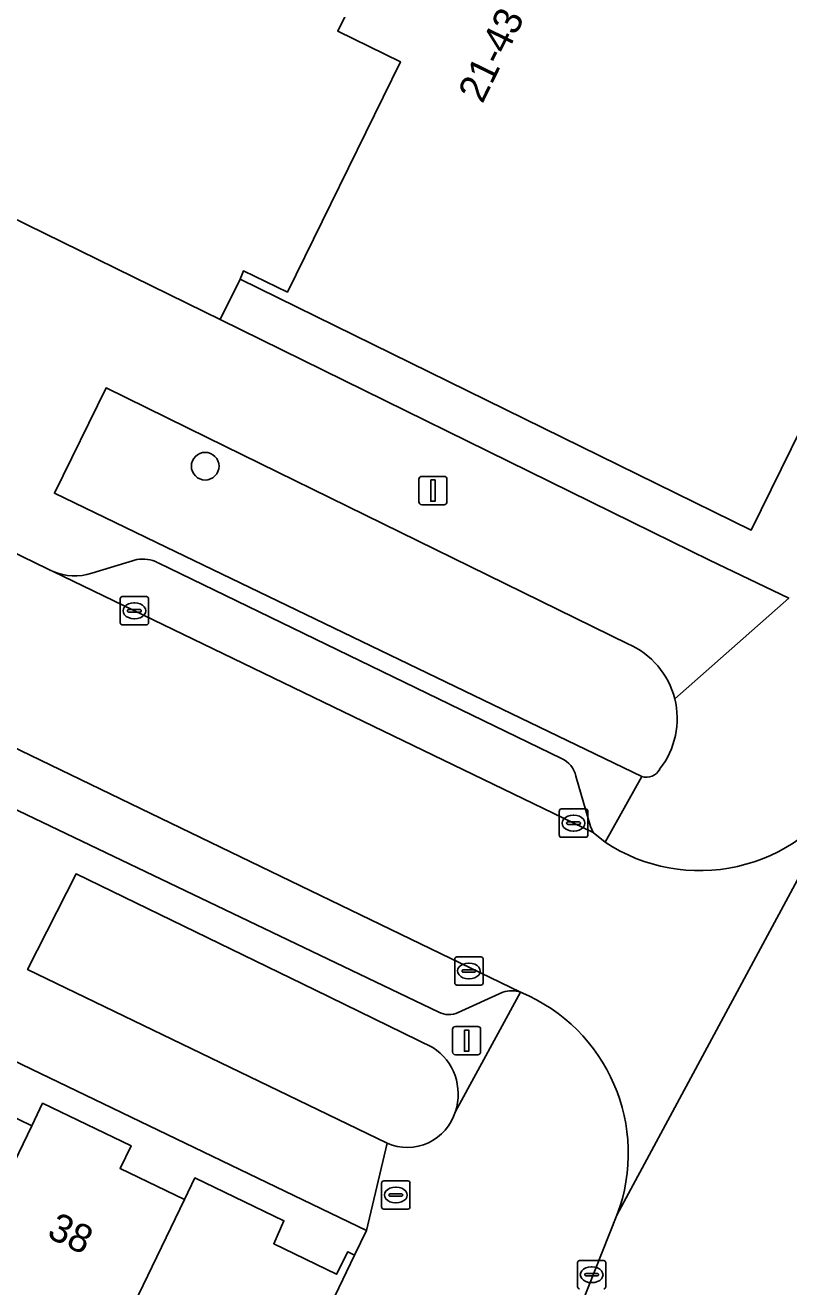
# Model space of a CAD drawing. Extents: x 159817 to 160765, y 380688 to 381638.
# Drawn here: x 160352.34 to 160379.31, y 381473.34 to 381517.91 of the extents above; entities that cross this region are included whole.
import ezdxf

# ---------------------------------------------------------------- set-up
doc = ezdxf.new("R2010")
doc.units = 0
for name, color, linetype in [('IMGEO_Boom', 7, 'Continuous'), ('IMGEO_Brandkraan', 7, 'Continuous'), ('IMGEO_Erf', 7, 'Continuous'), ('IMGEO_Groenvoorziening', 7, 'Continuous'), ('IMGEO_Kolk', 7, 'Continuous'), ('IMGEO_Lichtmast', 7, 'Continuous'), ('IMGEO_Pand', 7, 'Continuous'), ('IMGEO_Pand_nummerreeks', 7, 'Continuous'), ('IMGEO_Parkeervlak_open', 7, 'Continuous'), ('IMGEO_Rijbaan_lokaal_open', 7, 'Continuous'), ('IMGEO_Voetpad_open', 7, 'Continuous')]:
    doc.layers.add(name, color=color, linetype=linetype)

msp = doc.modelspace()

# ---------------------------------------------------------------- linework, layer by layer
at = {"layer": 'IMGEO_Boom'}
msp.add_circle((160358.701, 381502.331), 0.489, dxfattribs=at)
at = {"layer": 'IMGEO_Brandkraan'}
for p, q in [((160364.934, 381476.154), (160364.934, 381477.006)), ((160365.009, 381477.08), (160365.861, 381477.08)), ((160365.935, 381477.006), (160365.935, 381476.154)), ((160365.193, 381476.574), (160365.193, 381476.586)), ((160365.631, 381476.537), (160365.233, 381476.537)), ((160365.236, 381476.623), (160365.634, 381476.623)), ((160365.422, 381476.86), (160365.447, 381476.86)), ((160365.677, 381476.586), (160365.677, 381476.574)), ((160365.861, 381476.08), (160365.009, 381476.08)), ((160365.445, 381476.3), (160365.42, 381476.3))]:
    msp.add_line(p, q, dxfattribs=at)
for points in [[(160364.934, 381476.154), (160364.934, 381477.006)], [(160365.009, 381477.08), (160365.861, 381477.08)], [(160365.935, 381477.006), (160365.935, 381476.154)], [(160365.861, 381476.08), (160365.009, 381476.08)]]:
    msp.add_lwpolyline(points, dxfattribs=at)
for centre, radius, start, end in [((160365.011, 381477.004), 0.0765, 91.552, 178.448), ((160365.011, 381477.004), 0.0765, 91.552, 178.448), ((160365.859, 381477.004), 0.0765, 1.552, 88.448), ((160365.859, 381477.004), 0.0765, 1.552, 88.448), ((160365.233, 381476.583), 0.0403, 85.8775, 175.7526), ((160365.23, 381476.573), 0.0366, 178.938, 274.7102), ((160365.634, 381476.58), 0.043, 264.8664, 352.4533), ((160365.638, 381476.585), 0.0386, 1.7309, 96.639), ((160365.011, 381476.156), 0.0765, 181.552, 268.448), ((160365.011, 381476.156), 0.0765, 181.552, 268.448), ((160365.859, 381476.156), 0.0765, 271.552, 358.448), ((160365.859, 381476.156), 0.0765, 271.552, 358.448)]:
    msp.add_arc(centre, radius, start, end, dxfattribs=at)
for centre, major_axis, ratio, start_param, end_param in [((160365.421, 381476.58), (-0.387, 0.002), 0.722429, 4.712389, 7.853982), ((160365.446, 381476.58), (-0.39, 0.002), 0.717154, 1.570796, 4.712389)]:
    msp.add_ellipse(centre, major_axis=major_axis, ratio=ratio, start_param=start_param, end_param=end_param, dxfattribs=at)
at = {"layer": 'IMGEO_Erf'}
for points in [[(160341.685, 381520.858), (160347.965, 381517.745), (160346.09, 381513.962), (160358.676, 381507.783), (160359.232, 381507.509), (160359.934, 381508.936), (160360.052, 381509.228), (160361.608, 381508.485), (160365.596, 381516.622), (160363.383, 381517.696), (160365.788, 381522.602)], [(160350.266, 381480.141), (160352.579, 381479.029), (160352.96, 381479.822), (160356.083, 381478.32), (160355.697, 381477.518), (160357.971, 381476.424), (160358.338, 381477.185), (160361.48, 381475.673), (160361.122, 381474.856), (160363.343, 381473.78), (160363.739, 381474.578), (160363.977, 381474.459), (160364.396, 381475.331), (160313.169, 381500)]]:
    msp.add_lwpolyline(points, dxfattribs=at)
at = {"layer": 'IMGEO_Groenvoorziening'}
for points in [[(160419.815, 381525.091), (160419.734, 381525.54), (160419.345, 381527.692), (160415.98, 381548.326), (160412.594, 381547.774), (160415.766, 381527.914), (160408.667, 381526.806), (160408.839, 381525.729), (160405.461, 381525.207), (160405.246, 381526.327), (160398.313, 381525.311), (160391.989, 381520.626), (160385.791, 381516.034), (160382.634, 381509.562), (160383.641, 381509.102), (160382.158, 381506.053), (160381.152, 381506.517), (160377.989, 381500.072), (160359.934, 381508.936), (160359.232, 381507.509), (160374.501, 381500), (160376.516, 381499.009), (160379.314, 381497.669)], [(160365.593, 381500), (160358.775, 381503.345), (160355.198, 381505.099), (160353.378, 381501.376), (160356.228, 381500), (160356.981, 381499.636), (160374.121, 381491.362)], [(160373.635, 381496.055), (160365.593, 381500)], [(160354.143, 381487.924), (160352.43, 381484.544), (160360.936, 381480.432), (160365.124, 381478.407)], [(160366.738, 381481.795), (160362.569, 381483.824), (160354.143, 381487.924)]]:
    msp.add_lwpolyline(points, dxfattribs=at)
for centre, radius, start, end in [((160372.491, 381493.411), 2.881, 14.1859, 66.6015), ((160372.493, 381493.41), 2.879, 321.7491, 14.2092), ((160374.28, 381491.869), 0.532, 252.5645, 333.0218), ((160365.67, 381480.142), 1.968, 341.8526, 57.128), ((160365.834, 381480.04), 1.781, 246.5074, 343.3133)]:
    msp.add_arc(centre, radius, start, end, dxfattribs=at)
at = {"layer": 'IMGEO_Kolk'}
for p, q in [((160355.698, 381496.796), (160355.698, 381497.648)), ((160355.773, 381497.722), (160356.625, 381497.722)), ((160356.186, 381497.502), (160356.211, 381497.502)), ((160356.699, 381497.648), (160356.699, 381496.796)), ((160355.957, 381497.216), (160355.957, 381497.228)), ((160356.395, 381497.179), (160355.997, 381497.179)), ((160356, 381497.265), (160356.398, 381497.265)), ((160356.441, 381497.228), (160356.441, 381497.216)), ((160356.625, 381496.722), (160355.773, 381496.722)), ((160356.209, 381496.942), (160356.184, 381496.942)), ((160371.21, 381489.293), (160371.21, 381490.145)), ((160371.285, 381490.219), (160372.137, 381490.219)), ((160371.698, 381489.999), (160371.723, 381489.999)), ((160372.211, 381490.145), (160372.211, 381489.293)), ((160371.469, 381489.713), (160371.469, 381489.725)), ((160371.907, 381489.676), (160371.509, 381489.676)), ((160371.512, 381489.762), (160371.91, 381489.762)), ((160371.953, 381489.725), (160371.953, 381489.713)), ((160372.137, 381489.219), (160371.285, 381489.219)), ((160371.721, 381489.439), (160371.696, 381489.439)), ((160367.59, 381484.995), (160368.442, 381484.995)), ((160367.515, 381484.069), (160367.515, 381484.921)), ((160368.003, 381484.775), (160368.028, 381484.775)), ((160368.516, 381484.921), (160368.516, 381484.069)), ((160367.774, 381484.489), (160367.774, 381484.501)), ((160368.212, 381484.452), (160367.814, 381484.452)), ((160367.817, 381484.538), (160368.215, 381484.538)), ((160368.026, 381484.215), (160368.001, 381484.215)), ((160368.258, 381484.501), (160368.258, 381484.489)), ((160368.442, 381483.995), (160367.59, 381483.995)), ((160371.851, 381473.338), (160371.851, 381474.19)), ((160371.926, 381474.264), (160372.778, 381474.264)), ((160372.339, 381474.044), (160372.364, 381474.044)), ((160372.852, 381474.19), (160372.852, 381473.338)), ((160372.11, 381473.758), (160372.11, 381473.77)), ((160372.548, 381473.721), (160372.15, 381473.721)), ((160372.153, 381473.807), (160372.551, 381473.807)), ((160372.362, 381473.484), (160372.337, 381473.484)), ((160372.594, 381473.77), (160372.594, 381473.758))]:
    msp.add_line(p, q, dxfattribs=at)
for points in [[(160355.698, 381496.796), (160355.698, 381497.648)], [(160355.773, 381497.722), (160356.625, 381497.722)], [(160356.699, 381497.648), (160356.699, 381496.796)], [(160356.625, 381496.722), (160355.773, 381496.722)], [(160371.21, 381489.293), (160371.21, 381490.145)], [(160371.285, 381490.219), (160372.137, 381490.219)], [(160372.211, 381490.145), (160372.211, 381489.293)], [(160372.137, 381489.219), (160371.285, 381489.219)], [(160367.59, 381484.995), (160368.442, 381484.995)], [(160367.515, 381484.069), (160367.515, 381484.921)], [(160368.516, 381484.921), (160368.516, 381484.069)], [(160368.442, 381483.995), (160367.59, 381483.995)], [(160371.851, 381473.338), (160371.851, 381474.19)], [(160371.926, 381474.264), (160372.778, 381474.264)], [(160372.852, 381474.19), (160372.852, 381473.338)]]:
    msp.add_lwpolyline(points, dxfattribs=at)
for centre, radius, start, end in [((160355.775, 381497.646), 0.0765, 91.552, 178.448), ((160355.775, 381497.646), 0.0765, 91.552, 178.448), ((160356.623, 381497.646), 0.0765, 1.552, 88.448), ((160356.623, 381497.646), 0.0765, 1.552, 88.448), ((160355.997, 381497.225), 0.0403, 85.8775, 175.7526), ((160355.994, 381497.215), 0.0366, 178.938, 274.7102), ((160356.398, 381497.222), 0.043, 264.8664, 352.4533), ((160356.402, 381497.227), 0.0386, 1.7309, 96.639), ((160355.775, 381496.798), 0.0765, 181.552, 268.448), ((160355.775, 381496.798), 0.0765, 181.552, 268.448), ((160356.623, 381496.798), 0.0765, 271.552, 358.448), ((160356.623, 381496.798), 0.0765, 271.552, 358.448), ((160371.287, 381490.143), 0.0765, 91.552, 178.448), ((160371.287, 381490.143), 0.0765, 91.552, 178.448), ((160372.135, 381490.143), 0.0765, 1.552, 88.448), ((160372.135, 381490.143), 0.0765, 1.552, 88.448), ((160371.509, 381489.722), 0.0403, 85.8775, 175.7526), ((160371.506, 381489.712), 0.0366, 178.938, 274.7102), ((160371.91, 381489.719), 0.043, 264.8664, 352.4533), ((160371.914, 381489.724), 0.0386, 1.7309, 96.639), ((160371.287, 381489.295), 0.0765, 181.552, 268.448), ((160371.287, 381489.295), 0.0765, 181.552, 268.448), ((160372.135, 381489.295), 0.0765, 271.552, 358.448), ((160372.135, 381489.295), 0.0765, 271.552, 358.448), ((160367.592, 381484.919), 0.0765, 91.552, 178.448), ((160367.592, 381484.919), 0.0765, 91.552, 178.448), ((160368.44, 381484.919), 0.0765, 1.552, 88.448), ((160368.44, 381484.919), 0.0765, 1.552, 88.448), ((160367.814, 381484.498), 0.0403, 85.8775, 175.7526), ((160367.811, 381484.488), 0.0366, 178.938, 274.7102), ((160368.215, 381484.495), 0.043, 264.8664, 352.4533), ((160368.219, 381484.5), 0.0386, 1.7309, 96.639), ((160367.592, 381484.071), 0.0765, 181.552, 268.448), ((160367.592, 381484.071), 0.0765, 181.552, 268.448), ((160368.44, 381484.071), 0.0765, 271.552, 358.448), ((160368.44, 381484.071), 0.0765, 271.552, 358.448), ((160371.928, 381474.188), 0.0765, 91.552, 178.448), ((160371.928, 381474.188), 0.0765, 91.552, 178.448), ((160372.776, 381474.188), 0.0765, 1.552, 88.448), ((160372.776, 381474.188), 0.0765, 1.552, 88.448), ((160372.15, 381473.767), 0.0403, 85.8775, 175.7526), ((160372.147, 381473.757), 0.0366, 178.938, 274.7102), ((160372.551, 381473.764), 0.043, 264.8664, 352.4533), ((160372.555, 381473.769), 0.0386, 1.7309, 96.639), ((160371.928, 381473.34), 0.0765, 181.552, 268.448), ((160371.928, 381473.34), 0.0765, 181.552, 268.448), ((160372.776, 381473.34), 0.0765, 271.552, 358.448), ((160372.776, 381473.34), 0.0765, 271.552, 358.448)]:
    msp.add_arc(centre, radius, start, end, dxfattribs=at)
for centre, major_axis, ratio, start_param, end_param in [((160356.185, 381497.222), (-0.387, 0.002), 0.722429, 4.712389, 7.853982), ((160356.21, 381497.222), (-0.39, 0.002), 0.717154, 1.570796, 4.712389), ((160371.697, 381489.719), (-0.387, 0.002), 0.722429, 4.712389, 7.853982), ((160371.722, 381489.719), (-0.39, 0.002), 0.717154, 1.570796, 4.712389), ((160368.002, 381484.495), (-0.387, 0.002), 0.722429, 4.712389, 7.853982), ((160368.027, 381484.495), (-0.39, 0.002), 0.717154, 1.570796, 4.712389), ((160372.338, 381473.764), (-0.387, 0.002), 0.722429, 4.712389, 7.853982), ((160372.363, 381473.764), (-0.39, 0.002), 0.717154, 1.570796, 4.712389)]:
    msp.add_ellipse(centre, major_axis=major_axis, ratio=ratio, start_param=start_param, end_param=end_param, dxfattribs=at)
at = {"layer": 'IMGEO_Lichtmast'}
for p, q in [((160366.349, 381501.97), (160367.139, 381501.97)), ((160367.139, 381501.97), (160366.349, 381501.97)), ((160366.249, 381501.07), (160366.249, 381501.87)), ((160366.249, 381501.87), (160366.249, 381501.07)), ((160367.239, 381501.87), (160367.239, 381501.07)), ((160367.239, 381501.07), (160367.239, 381501.87)), ((160367.139, 381500.97), (160366.349, 381500.97)), ((160366.349, 381500.97), (160367.139, 381500.97)), ((160367.44, 381481.635), (160367.44, 381482.435)), ((160367.44, 381482.435), (160367.44, 381481.635)), ((160367.54, 381482.535), (160368.33, 381482.535)), ((160368.33, 381482.535), (160367.54, 381482.535)), ((160368.43, 381482.435), (160368.43, 381481.635)), ((160368.43, 381481.635), (160368.43, 381482.435)), ((160368.33, 381481.535), (160367.54, 381481.535)), ((160367.54, 381481.535), (160368.33, 381481.535))]:
    msp.add_line(p, q, dxfattribs=at)
for points in [[(160366.669, 381501.845), (160366.819, 381501.845), (160366.819, 381501.095), (160366.669, 381501.095), (160366.669, 381501.845)], [(160367.86, 381482.41), (160368.01, 381482.41), (160368.01, 381481.66), (160367.86, 381481.66), (160367.86, 381482.41)]]:
    msp.add_lwpolyline(points, dxfattribs=at)
for centre, start, end in [((160366.349, 381501.87), 90, 180), ((160366.349, 381501.87), 90, 180), ((160367.139, 381501.87), 0, 90), ((160367.139, 381501.87), 360, 90), ((160366.349, 381501.07), 180, 270), ((160366.349, 381501.07), 180, 270), ((160367.139, 381501.07), 270, 0), ((160367.139, 381501.07), 270, 0), ((160367.54, 381482.435), 90, 180), ((160367.54, 381482.435), 90, 180), ((160368.33, 381482.435), 0, 90), ((160368.33, 381482.435), 360, 90), ((160367.54, 381481.635), 180, 270), ((160367.54, 381481.635), 180, 270), ((160368.33, 381481.635), 270, 0), ((160368.33, 381481.635), 270, 0)]:
    msp.add_arc(centre, 0.1, start, end, dxfattribs=at)
at = {"layer": 'IMGEO_Pand'}
for points in [[(160385.915, 381528.825), (160383.516, 381523.914), (160370.425, 381530.328), (160370.26, 381530.023), (160371.753, 381529.264), (160368.024, 381521.55), (160365.788, 381522.602), (160363.383, 381517.696), (160365.596, 381516.622), (160361.608, 381508.485), (160360.052, 381509.228), (160359.934, 381508.936), (160377.989, 381500.072), (160381.152, 381506.517), (160382.158, 381506.053), (160383.641, 381509.102), (160382.634, 381509.562), (160385.791, 381516.034), (160391.989, 381520.626)], [(160347.149, 381481.662), (160343.759, 381474.574), (160346.665, 381473.168), (160345.14, 381470.014), (160347.635, 381468.807), (160349.16, 381471.961), (160352.579, 381479.029), (160350.266, 381480.141), (160350.656, 381480.951), (160347.531, 381482.456)], [(160357.971, 381476.424), (160355.697, 381477.518), (160356.083, 381478.32), (160352.96, 381479.822), (160352.579, 381479.029), (160349.16, 381471.961), (160347.635, 381468.807), (160347.568, 381468.672), (160350.92, 381467.05), (160352.971, 381466.058), (160354.561, 381469.347)], [(160354.561, 381469.347), (160355.712, 381468.79), (160360.22, 381466.627), (160363.977, 381474.459), (160363.739, 381474.578), (160363.343, 381473.78), (160361.122, 381474.856), (160361.48, 381475.673), (160358.338, 381477.185), (160357.971, 381476.424)]]:
    msp.add_lwpolyline(points, close=True, dxfattribs=at)
at = {"layer": 'IMGEO_Parkeervlak_open'}
for points in [[(160369.844, 381483.742), (160319.667, 381507.997)], [(160321.468, 381504.993), (160326.538, 381502.532), (160331.569, 381500), (160340.049, 381495.922), (160366.951, 381483.041)], [(160356.282, 381499.03), (160354.695, 381498.548)], [(160371.286, 381492.006), (160357.034, 381498.92)], [(160353.33, 381498.609), (160372.409, 381489.391), (160372.308, 381489.605), (160371.792, 381491.377)], [(160367.637, 381483.027), (160369.219, 381483.748)]]:
    msp.add_lwpolyline(points, dxfattribs=at)
for centre, radius, start, end in [((160356.498, 381497.884), 1.166, 62.6637, 100.6923), ((160354.096, 381500.451), 1.995, 247.4149, 287.4676), ((160370.938, 381491.208), 0.871, 11.2069, 66.4231), ((160369.523, 381482.813), 0.983, 70.912, 107.9879), ((160367.308, 381483.71), 0.758, 241.9384, 295.7233)]:
    msp.add_arc(centre, radius, start, end, dxfattribs=at)
at = {"layer": 'IMGEO_Rijbaan_lokaal_open'}
for points in [[(160353.33, 381498.609), (160353.23, 381498.654), (160353.132, 381498.705), (160350.462, 381500), (160345.927, 381502.2), (160345.819, 381502.252), (160334.126, 381507.87), (160322.22, 381513.61), (160319.559, 381508.049), (160319.667, 381507.997), (160369.844, 381483.742)], [(160372.831, 381489.042), (160372.409, 381489.391), (160353.33, 381498.609)], [(160388.205, 381487.017), (160388.937, 381488.277), (160382.248, 381492.407), (160381.36, 381490.965), (160381.337, 381490.911), (160373.246, 381475.872), (160371.963, 381472.627), (160370.715, 381469.414), (160370.801, 381469.378), (160364.902, 381454.476), (160364.821, 381454.52), (160364.377, 381453.364), (160362.988, 381449.89), (160362.612, 381448.95), (160361.021, 381444.75), (160355.778, 381431.359)], [(160373.246, 381475.872), (160381.337, 381490.911), (160381.36, 381490.965)]]:
    msp.add_lwpolyline(points, dxfattribs=at)
for centre, radius, start, end in [((160376.169, 381494.114), 6.072, 236.6536, 328.758), ((160367.485, 381478.052), 6.16, 339.274, 67.4812)]:
    msp.add_arc(centre, radius, start, end, dxfattribs=at)
at = {"layer": 'IMGEO_Voetpad_open'}
for points in [[(160359.232, 381507.509), (160358.676, 381507.783), (160346.09, 381513.962), (160332.69, 381520.571), (160327.383, 381523.136), (160323.844, 381524.858), (160319.643, 381526.897), (160316.129, 381528.616), (160310.78, 381531.204), (160297.344, 381537.77), (160292.539, 381540.113), (160287.125, 381542.749), (160277.654, 381547.301), (160275.755, 381544.635), (160278.775, 381542.651), (160276.508, 381539.306), (160268.201, 381544.872), (160270.432, 381548.143), (160269.921, 381548.48), (160259.37, 381555.432), (160257.122, 381556.914), (160254.709, 381553.278), (160241.47, 381562.064), (160237.022, 381560.927)], [(160260.03, 381535.015), (160259.442, 381536.795), (160259.046, 381537.25), (160258.886, 381537.325), (160254.923, 381539.242), (160250.435, 381530.211), (160313.169, 381500), (160364.396, 381475.331), (160365.124, 381478.407), (160360.936, 381480.432), (160352.43, 381484.544), (160354.143, 381487.924), (160362.569, 381483.824), (160366.738, 381481.795)], [(160375.284, 381494.117), (160379.314, 381497.669), (160376.516, 381499.009), (160374.501, 381500), (160359.232, 381507.509)], [(160371.792, 381491.377), (160372.308, 381489.605), (160372.409, 381489.391), (160372.831, 381489.042), (160374.121, 381491.362), (160356.981, 381499.636), (160356.228, 381500), (160353.378, 381501.376), (160355.198, 381505.099), (160358.775, 381503.345), (160365.593, 381500), (160373.635, 381496.055)], [(160366.951, 381483.041), (160340.049, 381495.922), (160331.569, 381500), (160326.538, 381502.532), (160321.468, 381504.993)], [(160345.819, 381502.252), (160345.927, 381502.2), (160350.462, 381500), (160353.132, 381498.705), (160353.23, 381498.654), (160353.33, 381498.609)], [(160354.695, 381498.548), (160356.282, 381499.03)], [(160357.034, 381498.92), (160371.286, 381492.006)], [(160379.314, 381497.669), (160375.284, 381494.117)], [(160374.121, 381491.362), (160372.831, 381489.042)], [(160369.844, 381483.742), (160367.54, 381479.529)], [(160367.54, 381479.529), (160369.844, 381483.742)], [(160369.219, 381483.748), (160367.637, 381483.027)], [(160365.124, 381478.407), (160364.396, 381475.331), (160363.977, 381474.459), (160360.22, 381466.627), (160355.525, 381456.946), (160354.18, 381454.048), (160353.885, 381454.185), (160353.287, 381452.88), (160351.289, 381448.52), (160351.406, 381448.463), (160348.49, 381442.492), (160345.569, 381436.513), (160345.364, 381436.617), (160343.925, 381433.507), (160342.474, 381430.371), (160346.696, 381428.38), (160347.2, 381427.917), (160347.871, 381426.459)], [(160364.377, 381453.364), (160364.821, 381454.52), (160364.902, 381454.476), (160370.801, 381469.378), (160370.715, 381469.414), (160371.963, 381472.627), (160373.246, 381475.872)]]:
    msp.add_lwpolyline(points, dxfattribs=at)
for centre, radius, start, end in [((160356.498, 381497.884), 1.166, 62.6637, 100.6923), ((160354.096, 381500.451), 1.995, 247.4149, 287.4676), ((160372.491, 381493.411), 2.881, 14.1859, 66.6015), ((160372.493, 381493.41), 2.879, 321.7491, 14.2092), ((160370.938, 381491.208), 0.871, 11.2069, 66.4231), ((160374.28, 381491.869), 0.532, 252.5645, 333.0218), ((160376.169, 381494.114), 6.072, 236.6536, 328.758), ((160369.523, 381482.813), 0.983, 70.912, 107.9879), ((160367.485, 381478.052), 6.16, 339.274, 67.4812), ((160367.308, 381483.71), 0.758, 241.9384, 295.7233), ((160365.67, 381480.142), 1.968, 341.8526, 57.128), ((160365.834, 381480.04), 1.781, 246.5074, 343.3133)]:
    msp.add_arc(centre, radius, start, end, dxfattribs=at)

# ---------------------------------------------------------------- texts
at = {"layer": 'IMGEO_Pand_nummerreeks'}
for s, rotation, p in [('21-43', 63.9768, (160368.493, 381515.112)), ('38', 334.1883, (160353.071, 381475.105))]:
    msp.add_text(s, height=1, rotation=rotation, dxfattribs=at).set_placement(p)

doc.saveas('drawing.dxf')
